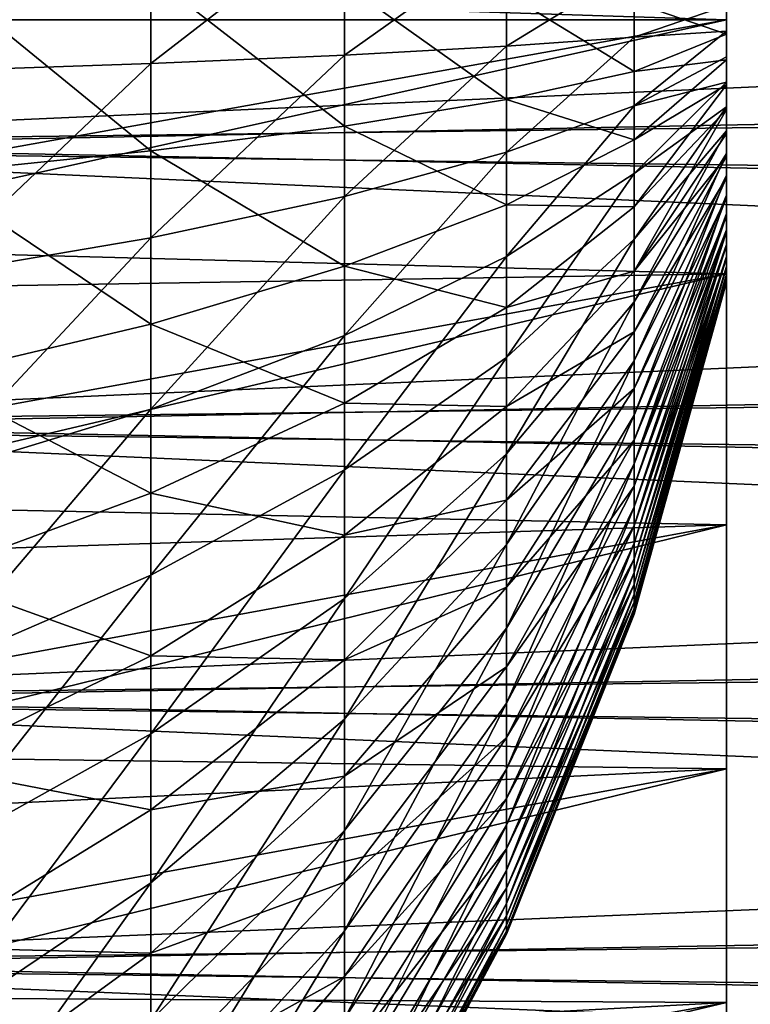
# Model space of a CAD drawing. Header units: millimetres. Extents: x -147 to 182, y -41 to 41.
# Tile 285 of 309: x 144 to 151, y -9 to 0. Entities that reach past the tile are written whole.
import ezdxf

# ---------------------------------------------------------------- set-up
doc = ezdxf.new("R2010")
doc.units = ezdxf.units.MM
doc.header["$LTSCALE"] = 51.403556
for name, color, linetype in [('100', 7, 'CONTINUOUS'), ('129', 7, 'CONTINUOUS'), ('20', 7, 'CONTINUOUS'), ('21', 7, 'CONTINUOUS'), ('97', 7, 'CONTINUOUS'), ('99', 7, 'CONTINUOUS')]:
    doc.layers.add(name, color=color, linetype=linetype)

msp = doc.modelspace()

# ---------------------------------------------------------------- linework, layer by layer
at = {"layer": '100', "color": 7, "linetype": 'CONTINUOUS'}
for points in [[(138.8722, 0, -22.3961), (150.5846, 2.4088, -20.6097), (138.8722, 2.6, -22.2446), (138.8722, 0, -22.3961)], [(150.5846, -0.0002, -20.75), (150.5846, 2.4088, -20.6097), (138.8722, 0, -22.3961), (150.5846, -0.0002, -20.75)], [(138.8722, -2.6, -22.2446), (150.5846, -0.0002, -20.75), (138.8722, 0, -22.3961), (138.8722, -2.6, -22.2446)], [(150.5846, -2.4089, -20.6097), (150.5846, -0.0002, -20.75), (138.8722, -2.6, -22.2446), (150.5846, -2.4089, -20.6097)], [(150.5846, -4.785, -20.1907), (150.5846, -2.4089, -20.6097), (138.8722, -5.1649, -21.7924), (150.5846, -4.785, -20.1907)], [(138.8722, -5.1649, -21.7924), (150.5846, -2.4089, -20.6097), (138.8722, -2.6, -22.2446), (138.8722, -5.1649, -21.7924)], [(138.8722, -7.6599, -21.0454), (150.5846, -7.0969, -19.4986), (150.5846, -4.785, -20.1907), (138.8722, -7.6599, -21.0454)], [(138.8722, -7.6599, -21.0454), (150.5846, -4.785, -20.1907), (138.8722, -5.1649, -21.7924), (138.8722, -7.6599, -21.0454)]]:
    msp.add_3dface(points, dxfattribs=at)
at = {"layer": '129', "color": 7, "linetype": 'CONTINUOUS'}
for points in [[(150.5846, 13.3377, 15.8955), (150.5846, 15.0929, 14.2396), (150.5846, -0.0002, -20.75), (150.5846, 13.3377, 15.8955)], [(150.5846, 15.0929, 14.2396), (150.5846, 2.4088, -20.6097), (150.5846, -0.0002, -20.75), (150.5846, 15.0929, 14.2396)], [(150.5846, 11.4023, 17.3363), (150.5846, 13.3377, 15.8955), (150.5846, -2.4089, -20.6097), (150.5846, 11.4023, 17.3363)], [(150.5846, 13.3377, 15.8955), (150.5846, -0.0002, -20.75), (150.5846, -2.4089, -20.6097), (150.5846, 13.3377, 15.8955)], [(150.5846, 2.3397, -0.8516), (150.5846, 11.4023, 17.3363), (150.5846, -4.785, -20.1907), (150.5846, 2.3397, -0.8516)], [(150.5846, 11.4023, 17.3363), (150.5846, -2.4089, -20.6097), (150.5846, -4.785, -20.1907), (150.5846, 11.4023, 17.3363)], [(150.5846, 0.1357, 2.4861), (150.5846, -0.1086, 2.4874), (150.5846, 7.0969, 19.4986), (150.5846, 0.1357, 2.4861)], [(150.5846, -0.1086, 2.4874), (150.5846, -0.3519, 2.4648), (150.5846, 7.0969, 19.4986), (150.5846, -0.1086, 2.4874)], [(150.5846, -0.3519, 2.4648), (150.5846, -0.5918, 2.4185), (150.5846, 7.0969, 19.4986), (150.5846, -0.3519, 2.4648)], [(150.5846, -0.5918, 2.4185), (150.5846, -0.826, 2.3488), (150.5846, 7.0969, 19.4986), (150.5846, -0.5918, 2.4185)], [(150.5846, -0.826, 2.3488), (150.5846, -1.0522, 2.2565), (150.5846, 7.0969, 19.4986), (150.5846, -0.826, 2.3488)], [(150.5846, -1.0522, 2.2565), (150.5846, -1.2683, 2.1425), (150.5846, 7.0969, 19.4986), (150.5846, -1.0522, 2.2565)], [(150.5846, -1.2683, 2.1425), (150.5846, -1.4723, 2.0079), (150.5846, 7.0969, 19.4986), (150.5846, -1.2683, 2.1425)], [(150.5846, -1.4723, 2.0079), (150.5846, -1.662, 1.8539), (150.5846, 7.0969, 19.4986), (150.5846, -1.4723, 2.0079)], [(150.5846, -1.662, 1.8539), (150.5846, -1.8357, 1.6821), (150.5846, 7.0969, 19.4986), (150.5846, -1.662, 1.8539)], [(150.5846, -1.8357, 1.6821), (150.5846, -1.9917, 1.4941), (150.5846, 7.0969, 19.4986), (150.5846, -1.8357, 1.6821)], [(150.5846, -1.9917, 1.4941), (150.5846, 4.785, 20.1907), (150.5846, 7.0969, 19.4986), (150.5846, -1.9917, 1.4941)], [(150.5846, -1.9917, 1.4941), (150.5846, -2.1286, 1.2916), (150.5846, 4.785, 20.1907), (150.5846, -1.9917, 1.4941)], [(150.5846, -2.1286, 1.2916), (150.5846, -2.2449, 1.0768), (150.5846, 4.785, 20.1907), (150.5846, -2.1286, 1.2916)], [(150.5846, -2.2449, 1.0768), (150.5846, -2.3396, 0.8516), (150.5846, 4.785, 20.1907), (150.5846, -2.2449, 1.0768)], [(150.5846, -2.3396, 0.8516), (150.5846, -11.4023, -17.3364), (150.5846, 4.785, 20.1907), (150.5846, -2.3396, 0.8516)], [(150.5846, -11.4023, -17.3364), (150.5846, 2.4089, 20.6097), (150.5846, 4.785, 20.1907), (150.5846, -11.4023, -17.3364)], [(150.5846, -11.4023, -17.3364), (150.5846, -13.3377, -15.8955), (150.5846, 2.4089, 20.6097), (150.5846, -11.4023, -17.3364)], [(150.5846, -13.3377, -15.8955), (150.5846, 0.0002, 20.75), (150.5846, 2.4089, 20.6097), (150.5846, -13.3377, -15.8955)], [(150.5846, 2.2449, -1.0768), (150.5846, 2.3397, -0.8516), (150.5846, -4.785, -20.1907), (150.5846, 2.2449, -1.0768)], [(150.5846, 2.1286, -1.2916), (150.5846, 2.2449, -1.0768), (150.5846, -4.785, -20.1907), (150.5846, 2.1286, -1.2916)], [(150.5846, 1.9917, -1.4941), (150.5846, 2.1286, -1.2916), (150.5846, -4.785, -20.1907), (150.5846, 1.9917, -1.4941)], [(150.5846, 1.8357, -1.6821), (150.5846, 1.9917, -1.4941), (150.5846, -7.0969, -19.4986), (150.5846, 1.8357, -1.6821)], [(150.5846, -7.0969, -19.4986), (150.5846, 1.9917, -1.4941), (150.5846, -4.785, -20.1907), (150.5846, -7.0969, -19.4986)], [(150.5846, 1.662, -1.8539), (150.5846, 1.8357, -1.6821), (150.5846, -7.0969, -19.4986), (150.5846, 1.662, -1.8539)], [(150.5846, 1.4723, -2.0079), (150.5846, 1.662, -1.8539), (150.5846, -7.0969, -19.4986), (150.5846, 1.4723, -2.0079)], [(150.5846, 1.2683, -2.1425), (150.5846, 1.4723, -2.0079), (150.5846, -7.0969, -19.4986), (150.5846, 1.2683, -2.1425)], [(150.5846, 1.0522, -2.2565), (150.5846, 1.2683, -2.1425), (150.5846, -7.0969, -19.4986), (150.5846, 1.0522, -2.2565)], [(150.5846, 0.826, -2.3488), (150.5846, 1.0522, -2.2565), (150.5846, -7.0969, -19.4986), (150.5846, 0.826, -2.3488)], [(150.5846, 0.5918, -2.4185), (150.5846, 0.826, -2.3488), (150.5846, -7.0969, -19.4986), (150.5846, 0.5918, -2.4185)], [(150.5846, 0.3519, -2.4648), (150.5846, 0.5918, -2.4185), (150.5846, -7.0969, -19.4986), (150.5846, 0.3519, -2.4648)], [(150.5846, 0.1086, -2.4874), (150.5846, 0.3519, -2.4648), (150.5846, -7.0969, -19.4986), (150.5846, 0.1086, -2.4874)], [(150.5846, -0.1357, -2.4861), (150.5846, 0.1086, -2.4874), (150.5846, -7.0969, -19.4986), (150.5846, -0.1357, -2.4861)], [(150.5846, -13.3377, -15.8955), (150.5846, -15.0929, -14.2396), (150.5846, 0.0002, 20.75), (150.5846, -13.3377, -15.8955)], [(150.5846, -15.0929, -14.2396), (150.5846, -2.4088, 20.6097), (150.5846, 0.0002, 20.75), (150.5846, -15.0929, -14.2396)], [(150.5846, -0.3788, -2.4608), (150.5846, -0.1357, -2.4861), (150.5846, -7.0969, -19.4986), (150.5846, -0.3788, -2.4608)], [(150.5846, -0.6181, -2.4119), (150.5846, -0.3788, -2.4608), (150.5846, -7.0969, -19.4986), (150.5846, -0.6181, -2.4119)], [(150.5846, -0.8516, -2.3397), (150.5846, -0.6181, -2.4119), (150.5846, -7.0969, -19.4986), (150.5846, -0.8516, -2.3397)], [(150.5846, -1.0768, -2.2449), (150.5846, -0.8516, -2.3397), (150.5846, -9.3128, -18.5428), (150.5846, -1.0768, -2.2449)], [(150.5846, -0.8516, -2.3397), (150.5846, -7.0969, -19.4986), (150.5846, -9.3128, -18.5428), (150.5846, -0.8516, -2.3397)], [(150.5846, -1.2916, -2.1286), (150.5846, -1.0768, -2.2449), (150.5846, -9.3128, -18.5428), (150.5846, -1.2916, -2.1286)], [(150.5846, -1.4941, -1.9917), (150.5846, -1.2916, -2.1286), (150.5846, -9.3128, -18.5428), (150.5846, -1.4941, -1.9917)], [(150.5846, -1.6821, -1.8357), (150.5846, -1.4941, -1.9917), (150.5846, -9.3128, -18.5428), (150.5846, -1.6821, -1.8357)], [(150.5846, -1.8539, -1.662), (150.5846, -1.6821, -1.8357), (150.5846, -9.3128, -18.5428), (150.5846, -1.8539, -1.662)], [(150.5846, -2.0079, -1.4723), (150.5846, -1.8539, -1.662), (150.5846, -9.3128, -18.5428), (150.5846, -2.0079, -1.4723)], [(150.5846, -2.1425, -1.2683), (150.5846, -2.0079, -1.4723), (150.5846, -9.3128, -18.5428), (150.5846, -2.1425, -1.2683)], [(150.5846, -2.2565, -1.0522), (150.5846, -2.1425, -1.2683), (150.5846, -9.3128, -18.5428), (150.5846, -2.2565, -1.0522)], [(150.5846, -2.3488, -0.826), (150.5846, -2.2565, -1.0522), (150.5846, -9.3128, -18.5428), (150.5846, -2.3488, -0.826)], [(150.5846, -2.3396, 0.8516), (150.5846, -2.4119, 0.6181), (150.5846, -11.4023, -17.3364), (150.5846, -2.3396, 0.8516)], [(150.5846, -2.4184, -0.5918), (150.5846, -2.3488, -0.826), (150.5846, -9.3128, -18.5428), (150.5846, -2.4184, -0.5918)], [(150.5846, -15.0929, -14.2396), (150.5846, -16.6442, -12.3909), (150.5846, -2.4088, 20.6097), (150.5846, -15.0929, -14.2396)], [(150.5846, -16.6442, -12.3909), (150.5846, -4.7855, 20.1906), (150.5846, -2.4088, 20.6097), (150.5846, -16.6442, -12.3909)], [(150.5846, -2.4119, 0.6181), (150.5846, -2.4608, 0.3788), (150.5846, -11.4023, -17.3364), (150.5846, -2.4119, 0.6181)], [(150.5846, -2.4648, -0.3519), (150.5846, -2.4184, -0.5918), (150.5846, -9.3128, -18.5428), (150.5846, -2.4648, -0.3519)], [(150.5846, -2.4608, 0.3788), (150.5846, -2.4861, 0.1357), (150.5846, -9.3128, -18.5428), (150.5846, -2.4608, 0.3788)], [(150.5846, -2.4608, 0.3788), (150.5846, -9.3128, -18.5428), (150.5846, -11.4023, -17.3364), (150.5846, -2.4608, 0.3788)], [(150.5846, -2.4874, -0.1086), (150.5846, -2.4648, -0.3519), (150.5846, -9.3128, -18.5428), (150.5846, -2.4874, -0.1086)], [(150.5846, -2.4861, 0.1357), (150.5846, -2.4874, -0.1086), (150.5846, -9.3128, -18.5428), (150.5846, -2.4861, 0.1357)], [(150.5846, -16.6442, -12.3909), (150.5846, -17.9701, -10.3748), (150.5846, -4.7855, 20.1906), (150.5846, -16.6442, -12.3909)], [(150.5846, -17.9701, -10.3748), (150.5846, -7.0971, 19.4985), (150.5846, -4.7855, 20.1906), (150.5846, -17.9701, -10.3748)], [(150.5846, -17.9701, -10.3748), (150.5846, -19.0529, -8.2187), (150.5846, -7.0971, 19.4985), (150.5846, -17.9701, -10.3748)], [(150.5846, -19.0529, -8.2187), (150.5846, -9.3125, 18.5429), (150.5846, -7.0971, 19.4985), (150.5846, -19.0529, -8.2187)], [(150.5846, -19.0529, -8.2187), (150.5846, -19.8782, -5.9514), (150.5846, -9.3125, 18.5429), (150.5846, -19.0529, -8.2187)], [(150.5846, -19.8782, -5.9514), (150.5846, -11.4021, 17.3365), (150.5846, -9.3125, 18.5429), (150.5846, -19.8782, -5.9514)]]:
    msp.add_3dface(points, dxfattribs=at)
at = {"layer": '20', "color": 7, "linetype": 'CONTINUOUS'}
for points in [[(145.1296, 0.4147, -14.2528), (145.1296, -1.2427, -14.2046), (143.011, 0.4871, -16.7397), (145.1296, 0.4147, -14.2528)], [(143.011, 0.4871, -16.7397), (145.1296, -1.2427, -14.2046), (143.011, -1.4596, -16.683), (143.011, 0.4871, -16.7397)], [(146.9661, 0.3361, -11.5511), (146.9661, -1.0072, -11.512), (145.1296, 0.4147, -14.2528), (146.9661, 0.3361, -11.5511)], [(145.1296, 0.4147, -14.2528), (146.9661, -1.0072, -11.512), (145.1296, -1.2427, -14.2046), (145.1296, 0.4147, -14.2528)], [(148.499, 0.2522, -8.6664), (148.499, -0.7556, -8.6371), (146.9661, 0.3361, -11.5511), (148.499, 0.2522, -8.6664)], [(146.9661, 0.3361, -11.5511), (148.499, -0.7556, -8.6371), (146.9661, -1.0072, -11.512), (146.9661, 0.3361, -11.5511)], [(149.7102, 0.1639, -5.6326), (149.7102, -0.4911, -5.6136), (148.499, 0.2522, -8.6664), (149.7102, 0.1639, -5.6326)], [(148.499, 0.2522, -8.6664), (149.7102, -0.4911, -5.6136), (148.499, -0.7556, -8.6371), (148.499, 0.2522, -8.6664)], [(149.7102, -0.4911, -5.6136), (149.7102, 0.1639, -5.6326), (150.5846, -0.1357, -2.4861), (149.7102, -0.4911, -5.6136)], [(150.5846, -0.1357, -2.4861), (149.7102, 0.1639, -5.6326), (150.5846, 0.1086, -2.4874), (150.5846, -0.1357, -2.4861)], [(150.5846, -0.3788, -2.4608), (149.7102, -0.4911, -5.6136), (150.5846, -0.1357, -2.4861), (150.5846, -0.3788, -2.4608)], [(149.7102, -1.1395, -5.5186), (149.7102, -0.4911, -5.6136), (150.5846, -0.3788, -2.4608), (149.7102, -1.1395, -5.5186)], [(150.5846, -0.6181, -2.4119), (149.7102, -1.1395, -5.5186), (150.5846, -0.3788, -2.4608), (150.5846, -0.6181, -2.4119)], [(149.7102, -0.4911, -5.6136), (149.7102, -1.1395, -5.5186), (148.499, -0.7556, -8.6371), (149.7102, -0.4911, -5.6136)], [(149.7102, -1.7725, -5.349), (149.7102, -1.1395, -5.5186), (150.5846, -0.6181, -2.4119), (149.7102, -1.7725, -5.349)], [(150.5846, -0.8516, -2.3397), (149.7102, -1.7725, -5.349), (150.5846, -0.6181, -2.4119), (150.5846, -0.8516, -2.3397)], [(148.499, -0.7556, -8.6371), (148.499, -1.7532, -8.4909), (146.9661, -1.0072, -11.512), (148.499, -0.7556, -8.6371)], [(148.499, -0.7556, -8.6371), (149.7102, -1.1395, -5.5186), (148.499, -1.7532, -8.4909), (148.499, -0.7556, -8.6371)], [(149.7102, -2.3815, -5.1071), (149.7102, -1.7725, -5.349), (150.5846, -0.8516, -2.3397), (149.7102, -2.3815, -5.1071)], [(150.5846, -1.0768, -2.2449), (149.7102, -2.3815, -5.1071), (150.5846, -0.8516, -2.3397), (150.5846, -1.0768, -2.2449)], [(146.9661, -1.0072, -11.512), (146.9661, -2.3368, -11.3172), (145.1296, -1.2427, -14.2046), (146.9661, -1.0072, -11.512)], [(146.9661, -1.0072, -11.512), (148.499, -1.7532, -8.4909), (146.9661, -2.3368, -11.3172), (146.9661, -1.0072, -11.512)], [(150.5846, -1.2916, -2.1286), (149.7102, -2.3815, -5.1071), (150.5846, -1.0768, -2.2449), (150.5846, -1.2916, -2.1286)], [(149.7102, -1.1395, -5.5186), (149.7102, -1.7725, -5.349), (148.499, -1.7532, -8.4909), (149.7102, -1.1395, -5.5186)], [(145.1296, -1.2427, -14.2046), (145.1296, -2.8834, -13.9643), (143.011, -1.4596, -16.683), (145.1296, -1.2427, -14.2046)], [(145.1296, -1.2427, -14.2046), (146.9661, -2.3368, -11.3172), (145.1296, -2.8834, -13.9643), (145.1296, -1.2427, -14.2046)], [(149.7102, -2.9582, -4.7961), (149.7102, -2.3815, -5.1071), (150.5846, -1.2916, -2.1286), (149.7102, -2.9582, -4.7961)], [(150.5846, -1.4941, -1.9917), (149.7102, -2.9582, -4.7961), (150.5846, -1.2916, -2.1286), (150.5846, -1.4941, -1.9917)], [(143.011, -1.4596, -16.683), (145.1296, -2.8834, -13.9643), (143.011, -3.3865, -16.4008), (143.011, -1.4596, -16.683)], [(149.7102, -3.495, -4.4202), (149.7102, -2.9582, -4.7961), (150.5846, -1.4941, -1.9917), (149.7102, -3.495, -4.4202)], [(150.5846, -1.6821, -1.8357), (149.7102, -3.495, -4.4202), (150.5846, -1.4941, -1.9917), (150.5846, -1.6821, -1.8357)], [(148.499, -1.7532, -8.4909), (148.499, -2.7271, -8.23), (146.9661, -2.3368, -11.3172), (148.499, -1.7532, -8.4909)], [(148.499, -1.7532, -8.4909), (149.7102, -1.7725, -5.349), (148.499, -2.7271, -8.23), (148.499, -1.7532, -8.4909)], [(149.7102, -1.7725, -5.349), (149.7102, -2.3815, -5.1071), (148.499, -2.7271, -8.23), (149.7102, -1.7725, -5.349)], [(149.7102, -3.9846, -3.9846), (149.7102, -3.495, -4.4202), (150.5846, -1.6821, -1.8357), (149.7102, -3.9846, -3.9846)], [(150.5846, -1.8539, -1.662), (149.7102, -3.9846, -3.9846), (150.5846, -1.6821, -1.8357), (150.5846, -1.8539, -1.662)], [(149.7102, -4.4202, -3.495), (149.7102, -3.9846, -3.9846), (150.5846, -1.8539, -1.662), (149.7102, -4.4202, -3.495)], [(150.5846, -2.0079, -1.4723), (149.7102, -4.4202, -3.495), (150.5846, -1.8539, -1.662), (150.5846, -2.0079, -1.4723)], [(149.7102, -4.7961, -2.9582), (149.7102, -4.4202, -3.495), (150.5846, -2.0079, -1.4723), (149.7102, -4.7961, -2.9582)], [(150.5846, -2.1425, -1.2683), (149.7102, -4.7961, -2.9582), (150.5846, -2.0079, -1.4723), (150.5846, -2.1425, -1.2683)], [(150.5846, -2.2565, -1.0522), (149.7102, -4.7961, -2.9582), (150.5846, -2.1425, -1.2683), (150.5846, -2.2565, -1.0522)], [(149.7102, -5.1071, -2.3815), (149.7102, -4.7961, -2.9582), (150.5846, -2.2565, -1.0522), (149.7102, -5.1071, -2.3815)], [(146.9661, -2.3368, -11.3172), (146.9661, -3.6349, -10.9694), (145.1296, -2.8834, -13.9643), (146.9661, -2.3368, -11.3172)], [(146.9661, -2.3368, -11.3172), (148.499, -2.7271, -8.23), (146.9661, -3.6349, -10.9694), (146.9661, -2.3368, -11.3172)], [(149.7102, -2.3815, -5.1071), (149.7102, -2.9582, -4.7961), (148.499, -3.6641, -7.8577), (149.7102, -2.3815, -5.1071)], [(148.499, -2.7271, -8.23), (149.7102, -2.3815, -5.1071), (148.499, -3.6641, -7.8577), (148.499, -2.7271, -8.23)], [(148.499, -2.7271, -8.23), (148.499, -3.6641, -7.8577), (146.9661, -3.6349, -10.9694), (148.499, -2.7271, -8.23)], [(145.1296, -2.8834, -13.9643), (145.1296, -4.485, -13.5351), (143.011, -3.3865, -16.4008), (145.1296, -2.8834, -13.9643)], [(145.1296, -2.8834, -13.9643), (146.9661, -3.6349, -10.9694), (145.1296, -4.485, -13.5351), (145.1296, -2.8834, -13.9643)], [(149.7102, -2.9582, -4.7961), (149.7102, -3.495, -4.4202), (148.499, -4.5516, -7.3792), (149.7102, -2.9582, -4.7961)], [(148.499, -3.6641, -7.8577), (149.7102, -2.9582, -4.7961), (148.499, -4.5516, -7.3792), (148.499, -3.6641, -7.8577)], [(143.011, -3.3865, -16.4008), (145.1296, -4.485, -13.5351), (143.011, -5.2676, -15.8968), (143.011, -3.3865, -16.4008)], [(149.7102, -3.495, -4.4202), (149.7102, -3.9846, -3.9846), (148.499, -5.3775, -6.8009), (149.7102, -3.495, -4.4202)], [(148.499, -4.5516, -7.3792), (149.7102, -3.495, -4.4202), (148.499, -5.3775, -6.8009), (148.499, -4.5516, -7.3792)], [(146.9661, -3.6349, -10.9694), (146.9661, -4.8838, -10.4733), (145.1296, -4.485, -13.5351), (146.9661, -3.6349, -10.9694)], [(146.9661, -3.6349, -10.9694), (148.499, -3.6641, -7.8577), (146.9661, -4.8838, -10.4733), (146.9661, -3.6349, -10.9694)], [(148.499, -3.6641, -7.8577), (148.499, -4.5516, -7.3792), (146.9661, -4.8838, -10.4733), (148.499, -3.6641, -7.8577)], [(149.7102, -3.9846, -3.9846), (149.7102, -4.4202, -3.495), (148.499, -6.1307, -6.1307), (149.7102, -3.9846, -3.9846)], [(148.499, -5.3775, -6.8009), (149.7102, -3.9846, -3.9846), (148.499, -6.1307, -6.1307), (148.499, -5.3775, -6.8009)], [(149.7102, -4.4202, -3.495), (149.7102, -4.7961, -2.9582), (148.499, -6.8009, -5.3775), (149.7102, -4.4202, -3.495)], [(148.499, -6.1307, -6.1307), (149.7102, -4.4202, -3.495), (148.499, -6.8009, -5.3775), (148.499, -6.1307, -6.1307)], [(145.1296, -4.485, -13.5351), (145.1296, -6.026, -12.9229), (143.011, -5.2676, -15.8968), (145.1296, -4.485, -13.5351)], [(145.1296, -4.485, -13.5351), (146.9661, -4.8838, -10.4733), (145.1296, -6.026, -12.9229), (145.1296, -4.485, -13.5351)], [(148.499, -4.5516, -7.3792), (148.499, -5.3775, -6.8009), (146.9661, -6.0666, -9.8355), (148.499, -4.5516, -7.3792)], [(146.9661, -4.8838, -10.4733), (148.499, -4.5516, -7.3792), (146.9661, -6.0666, -9.8355), (146.9661, -4.8838, -10.4733)], [(149.7102, -4.7961, -2.9582), (149.7102, -5.1071, -2.3815), (148.499, -7.3792, -4.5516), (149.7102, -4.7961, -2.9582)], [(148.499, -6.8009, -5.3775), (149.7102, -4.7961, -2.9582), (148.499, -7.3792, -4.5516), (148.499, -6.8009, -5.3775)], [(146.9661, -4.8838, -10.4733), (146.9661, -6.0666, -9.8355), (145.1296, -6.026, -12.9229), (146.9661, -4.8838, -10.4733)], [(148.499, -7.3792, -4.5516), (149.7102, -5.1071, -2.3815), (148.499, -7.8577, -3.6641), (148.499, -7.3792, -4.5516)], [(143.011, -5.2676, -15.8968), (145.1296, -6.026, -12.9229), (143.011, -7.0775, -15.1777), (143.011, -5.2676, -15.8968)], [(148.499, -5.3775, -6.8009), (148.499, -6.1307, -6.1307), (146.9661, -7.1674, -9.0647), (148.499, -5.3775, -6.8009)], [(146.9661, -6.0666, -9.8355), (148.499, -5.3775, -6.8009), (146.9661, -7.1674, -9.0647), (146.9661, -6.0666, -9.8355)], [(145.1296, -6.026, -12.9229), (145.1296, -7.4856, -12.1359), (143.011, -7.0775, -15.1777), (145.1296, -6.026, -12.9229)], [(145.1296, -6.026, -12.9229), (146.9661, -6.0666, -9.8355), (145.1296, -7.4856, -12.1359), (145.1296, -6.026, -12.9229)], [(146.9661, -6.0666, -9.8355), (146.9661, -7.1674, -9.0647), (145.1296, -7.4856, -12.1359), (146.9661, -6.0666, -9.8355)], [(148.499, -6.1307, -6.1307), (148.499, -6.8009, -5.3775), (146.9661, -8.1713, -8.1713), (148.499, -6.1307, -6.1307)], [(146.9661, -7.1674, -9.0647), (148.499, -6.1307, -6.1307), (146.9661, -8.1713, -8.1713), (146.9661, -7.1674, -9.0647)], [(148.499, -6.8009, -5.3775), (148.499, -7.3792, -4.5516), (146.9661, -9.0647, -7.1674), (148.499, -6.8009, -5.3775)], [(146.9661, -8.1713, -8.1713), (148.499, -6.8009, -5.3775), (146.9661, -9.0647, -7.1674), (146.9661, -8.1713, -8.1713)], [(143.011, -7.0775, -15.1777), (145.1296, -7.4856, -12.1359), (143.011, -8.7917, -14.2535), (143.011, -7.0775, -15.1777)], [(146.9661, -7.1674, -9.0647), (146.9661, -8.1713, -8.1713), (145.1296, -8.8438, -11.1849), (146.9661, -7.1674, -9.0647)], [(145.1296, -7.4856, -12.1359), (146.9661, -7.1674, -9.0647), (145.1296, -8.8438, -11.1849), (145.1296, -7.4856, -12.1359)], [(148.499, -7.3792, -4.5516), (148.499, -7.8577, -3.6641), (146.9661, -9.8355, -6.0666), (148.499, -7.3792, -4.5516)], [(146.9661, -9.0647, -7.1674), (148.499, -7.3792, -4.5516), (146.9661, -9.8355, -6.0666), (146.9661, -9.0647, -7.1674)], [(145.1296, -7.4856, -12.1359), (145.1296, -8.8438, -11.1849), (143.011, -8.7917, -14.2535), (145.1296, -7.4856, -12.1359)], [(146.9661, -9.8355, -6.0666), (148.499, -7.8577, -3.6641), (146.9661, -10.4733, -4.8838), (146.9661, -9.8355, -6.0666)], [(146.9661, -8.1713, -8.1713), (146.9661, -9.0647, -7.1674), (145.1296, -10.0825, -10.0825), (146.9661, -8.1713, -8.1713)], [(145.1296, -8.8438, -11.1849), (146.9661, -8.1713, -8.1713), (145.1296, -10.0825, -10.0825), (145.1296, -8.8438, -11.1849)], [(143.011, -8.7917, -14.2535), (145.1296, -8.8438, -11.1849), (143.011, -10.3869, -13.1364), (143.011, -8.7917, -14.2535)], [(145.1296, -8.8438, -11.1849), (145.1296, -10.0825, -10.0825), (143.011, -10.3869, -13.1364), (145.1296, -8.8438, -11.1849)], [(146.9661, -9.0647, -7.1674), (146.9661, -9.8355, -6.0666), (145.1296, -11.1849, -8.8438), (146.9661, -9.0647, -7.1674)], [(145.1296, -10.0825, -10.0825), (146.9661, -9.0647, -7.1674), (145.1296, -11.1849, -8.8438), (145.1296, -10.0825, -10.0825)]]:
    msp.add_3dface(points, dxfattribs=at)
at = {"layer": '21', "color": 7, "linetype": 'CONTINUOUS'}
for points in [[(143.011, -0.4871, 16.7397), (145.1296, 1.2427, 14.2046), (143.011, 1.4596, 16.683), (143.011, -0.4871, 16.7397)], [(145.1296, -0.4147, 14.2528), (145.1296, 1.2427, 14.2046), (143.011, -0.4871, 16.7397), (145.1296, -0.4147, 14.2528)], [(145.1296, -0.4147, 14.2528), (146.9661, 1.0072, 11.512), (145.1296, 1.2427, 14.2046), (145.1296, -0.4147, 14.2528)], [(146.9661, -0.3361, 11.5511), (146.9661, 1.0072, 11.512), (145.1296, -0.4147, 14.2528), (146.9661, -0.3361, 11.5511)], [(146.9661, -0.3361, 11.5511), (148.499, 0.7556, 8.6371), (146.9661, 1.0072, 11.512), (146.9661, -0.3361, 11.5511)], [(148.499, -0.2522, 8.6664), (148.499, 0.7556, 8.6371), (146.9661, -0.3361, 11.5511), (148.499, -0.2522, 8.6664)], [(148.499, -0.2522, 8.6664), (149.7102, 0.4911, 5.6136), (148.499, 0.7556, 8.6371), (148.499, -0.2522, 8.6664)], [(149.7102, -0.1639, 5.6326), (149.7102, 0.4911, 5.6136), (148.499, -0.2522, 8.6664), (149.7102, -0.1639, 5.6326)], [(149.7102, 0.4911, 5.6136), (149.7102, -0.1639, 5.6326), (150.5846, 0.1357, 2.4861), (149.7102, 0.4911, 5.6136)], [(150.5846, 0.1357, 2.4861), (149.7102, -0.1639, 5.6326), (150.5846, -0.1086, 2.4874), (150.5846, 0.1357, 2.4861)], [(149.7102, -0.8167, 5.5755), (149.7102, -0.1639, 5.6326), (148.499, -1.2566, 8.5785), (149.7102, -0.8167, 5.5755)], [(148.499, -1.2566, 8.5785), (149.7102, -0.1639, 5.6326), (148.499, -0.2522, 8.6664), (148.499, -1.2566, 8.5785)], [(149.7102, -0.1639, 5.6326), (149.7102, -0.8167, 5.5755), (150.5846, -0.1086, 2.4874), (149.7102, -0.1639, 5.6326)], [(150.5846, -0.1086, 2.4874), (149.7102, -0.8167, 5.5755), (150.5846, -0.3519, 2.4648), (150.5846, -0.1086, 2.4874)], [(148.499, -1.2566, 8.5785), (148.499, -0.2522, 8.6664), (146.9661, -1.6748, 11.434), (148.499, -1.2566, 8.5785)], [(146.9661, -1.6748, 11.434), (148.499, -0.2522, 8.6664), (146.9661, -0.3361, 11.5511), (146.9661, -1.6748, 11.434)], [(146.9661, -1.6748, 11.434), (146.9661, -0.3361, 11.5511), (145.1296, -2.0666, 14.1083), (146.9661, -1.6748, 11.434)], [(145.1296, -2.0666, 14.1083), (146.9661, -0.3361, 11.5511), (145.1296, -0.4147, 14.2528), (145.1296, -2.0666, 14.1083)], [(150.5846, -0.3519, 2.4648), (149.7102, -0.8167, 5.5755), (150.5846, -0.5918, 2.4185), (150.5846, -0.3519, 2.4648)], [(145.1296, -2.0666, 14.1083), (145.1296, -0.4147, 14.2528), (143.011, -2.4271, 16.57), (145.1296, -2.0666, 14.1083)], [(143.011, -2.4271, 16.57), (145.1296, -0.4147, 14.2528), (143.011, -0.4871, 16.7397), (143.011, -2.4271, 16.57)], [(149.7102, -0.8167, 5.5755), (149.7102, -1.4584, 5.443), (150.5846, -0.5918, 2.4185), (149.7102, -0.8167, 5.5755)], [(150.5846, -0.5918, 2.4185), (149.7102, -1.4584, 5.443), (150.5846, -0.826, 2.3488), (150.5846, -0.5918, 2.4185)], [(149.7102, -1.4584, 5.443), (149.7102, -0.8167, 5.5755), (148.499, -2.244, 8.3746), (149.7102, -1.4584, 5.443)], [(148.499, -2.244, 8.3746), (149.7102, -0.8167, 5.5755), (148.499, -1.2566, 8.5785), (148.499, -2.244, 8.3746)], [(149.7102, -1.4584, 5.443), (149.7102, -2.0805, 5.2369), (150.5846, -0.826, 2.3488), (149.7102, -1.4584, 5.443)], [(150.5846, -0.826, 2.3488), (149.7102, -2.0805, 5.2369), (150.5846, -1.0522, 2.2565), (150.5846, -0.826, 2.3488)], [(149.7102, -2.0805, 5.2369), (149.7102, -2.6744, 4.9599), (150.5846, -1.0522, 2.2565), (149.7102, -2.0805, 5.2369)], [(150.5846, -1.0522, 2.2565), (149.7102, -2.6744, 4.9599), (150.5846, -1.2683, 2.1425), (150.5846, -1.0522, 2.2565)], [(148.499, -2.244, 8.3746), (148.499, -1.2566, 8.5785), (146.9661, -2.9909, 11.1622), (148.499, -2.244, 8.3746)], [(146.9661, -2.9909, 11.1622), (148.499, -1.2566, 8.5785), (146.9661, -1.6748, 11.434), (146.9661, -2.9909, 11.1622)], [(149.7102, -2.6744, 4.9599), (149.7102, -3.2321, 4.6159), (150.5846, -1.2683, 2.1425), (149.7102, -2.6744, 4.9599)], [(150.5846, -1.2683, 2.1425), (149.7102, -3.2321, 4.6159), (150.5846, -1.4723, 2.0079), (150.5846, -1.2683, 2.1425)], [(149.7102, -2.0805, 5.2369), (149.7102, -1.4584, 5.443), (148.499, -3.201, 8.0575), (149.7102, -2.0805, 5.2369)], [(148.499, -3.201, 8.0575), (149.7102, -1.4584, 5.443), (148.499, -2.244, 8.3746), (148.499, -3.201, 8.0575)], [(149.7102, -3.2321, 4.6159), (149.7102, -3.7461, 4.2095), (150.5846, -1.4723, 2.0079), (149.7102, -3.2321, 4.6159)], [(150.5846, -1.4723, 2.0079), (149.7102, -3.7461, 4.2095), (150.5846, -1.662, 1.8539), (150.5846, -1.4723, 2.0079)], [(146.9661, -2.9909, 11.1622), (146.9661, -1.6748, 11.434), (145.1296, -3.6905, 13.773), (146.9661, -2.9909, 11.1622)], [(145.1296, -3.6905, 13.773), (146.9661, -1.6748, 11.434), (145.1296, -2.0666, 14.1083), (145.1296, -3.6905, 13.773)], [(149.7102, -3.7461, 4.2095), (149.7102, -4.2095, 3.7461), (150.5846, -1.662, 1.8539), (149.7102, -3.7461, 4.2095)], [(150.5846, -1.662, 1.8539), (149.7102, -4.2095, 3.7461), (150.5846, -1.8357, 1.6821), (150.5846, -1.662, 1.8539)], [(150.5846, -1.8357, 1.6821), (149.7102, -4.2095, 3.7461), (150.5846, -1.9917, 1.4941), (150.5846, -1.8357, 1.6821)], [(149.7102, -4.2095, 3.7461), (149.7102, -4.6159, 3.2321), (150.5846, -1.9917, 1.4941), (149.7102, -4.2095, 3.7461)], [(150.5846, -1.9917, 1.4941), (149.7102, -4.6159, 3.2321), (150.5846, -2.1286, 1.2916), (150.5846, -1.9917, 1.4941)], [(145.1296, -3.6905, 13.773), (145.1296, -2.0666, 14.1083), (143.011, -4.3344, 16.1761), (145.1296, -3.6905, 13.773)], [(143.011, -4.3344, 16.1761), (145.1296, -2.0666, 14.1083), (143.011, -2.4271, 16.57), (143.011, -4.3344, 16.1761)], [(149.7102, -2.6744, 4.9599), (149.7102, -2.0805, 5.2369), (148.499, -4.1148, 7.6314), (149.7102, -2.6744, 4.9599)], [(148.499, -4.1148, 7.6314), (149.7102, -2.0805, 5.2369), (148.499, -3.201, 8.0575), (148.499, -4.1148, 7.6314)], [(149.7102, -4.6159, 3.2321), (149.7102, -4.9599, 2.6744), (150.5846, -2.1286, 1.2916), (149.7102, -4.6159, 3.2321)], [(150.5846, -2.1286, 1.2916), (149.7102, -4.9599, 2.6744), (150.5846, -2.2449, 1.0768), (150.5846, -2.1286, 1.2916)], [(148.499, -3.201, 8.0575), (148.499, -2.244, 8.3746), (146.9661, -4.2665, 10.7395), (148.499, -3.201, 8.0575)], [(146.9661, -4.2665, 10.7395), (148.499, -2.244, 8.3746), (146.9661, -2.9909, 11.1622), (146.9661, -4.2665, 10.7395)], [(149.7102, -4.9599, 2.6744), (149.7102, -5.2369, 2.0805), (150.5846, -2.2449, 1.0768), (149.7102, -4.9599, 2.6744)], [(150.5846, -2.2449, 1.0768), (149.7102, -5.2369, 2.0805), (150.5846, -2.3396, 0.8516), (150.5846, -2.2449, 1.0768)], [(149.7102, -5.1071, -2.3815), (150.5846, -2.2565, -1.0522), (150.5846, -2.3488, -0.826), (149.7102, -5.1071, -2.3815)], [(149.7102, -5.2369, 2.0805), (149.7102, -5.443, 1.4584), (150.5846, -2.3396, 0.8516), (149.7102, -5.2369, 2.0805)], [(150.5846, -2.3396, 0.8516), (149.7102, -5.443, 1.4584), (150.5846, -2.4119, 0.6181), (150.5846, -2.3396, 0.8516)], [(149.7102, -5.349, -1.7725), (149.7102, -5.1071, -2.3815), (150.5846, -2.3488, -0.826), (149.7102, -5.349, -1.7725)], [(150.5846, -2.4184, -0.5918), (149.7102, -5.349, -1.7725), (150.5846, -2.3488, -0.826), (150.5846, -2.4184, -0.5918)], [(149.7102, -5.443, 1.4584), (149.7102, -5.5755, 0.8167), (150.5846, -2.4119, 0.6181), (149.7102, -5.443, 1.4584)], [(150.5846, -2.4119, 0.6181), (149.7102, -5.5755, 0.8167), (150.5846, -2.4608, 0.3788), (150.5846, -2.4119, 0.6181)], [(149.7102, -5.5186, -1.1395), (149.7102, -5.349, -1.7725), (150.5846, -2.4184, -0.5918), (149.7102, -5.5186, -1.1395)], [(150.5846, -2.4648, -0.3519), (149.7102, -5.5186, -1.1395), (150.5846, -2.4184, -0.5918), (150.5846, -2.4648, -0.3519)], [(150.5846, -2.4608, 0.3788), (149.7102, -5.5755, 0.8167), (150.5846, -2.4861, 0.1357), (150.5846, -2.4608, 0.3788)], [(149.7102, -5.6136, -0.4911), (149.7102, -5.5186, -1.1395), (150.5846, -2.4648, -0.3519), (149.7102, -5.6136, -0.4911)], [(150.5846, -2.4874, -0.1086), (149.7102, -5.6136, -0.4911), (150.5846, -2.4648, -0.3519), (150.5846, -2.4874, -0.1086)], [(149.7102, -5.5755, 0.8167), (149.7102, -5.6326, 0.1639), (150.5846, -2.4861, 0.1357), (149.7102, -5.5755, 0.8167)], [(150.5846, -2.4861, 0.1357), (149.7102, -5.6326, 0.1639), (150.5846, -2.4874, -0.1086), (150.5846, -2.4861, 0.1357)], [(149.7102, -5.6326, 0.1639), (149.7102, -5.6136, -0.4911), (150.5846, -2.4874, -0.1086), (149.7102, -5.6326, 0.1639)], [(149.7102, -3.2321, 4.6159), (149.7102, -2.6744, 4.9599), (148.499, -4.9729, 7.1021), (149.7102, -3.2321, 4.6159)], [(148.499, -4.9729, 7.1021), (149.7102, -2.6744, 4.9599), (148.499, -4.1148, 7.6314), (148.499, -4.9729, 7.1021)], [(146.9661, -4.2665, 10.7395), (146.9661, -2.9909, 11.1622), (145.1296, -5.2644, 13.2514), (146.9661, -4.2665, 10.7395)], [(145.1296, -5.2644, 13.2514), (146.9661, -2.9909, 11.1622), (145.1296, -3.6905, 13.773), (145.1296, -5.2644, 13.2514)], [(148.499, -4.1148, 7.6314), (148.499, -3.201, 8.0575), (146.9661, -5.4845, 10.1716), (148.499, -4.1148, 7.6314)], [(146.9661, -5.4845, 10.1716), (148.499, -3.201, 8.0575), (146.9661, -4.2665, 10.7395), (146.9661, -5.4845, 10.1716)], [(149.7102, -3.7461, 4.2095), (149.7102, -3.2321, 4.6159), (148.499, -5.7638, 6.4767), (149.7102, -3.7461, 4.2095)], [(148.499, -5.7638, 6.4767), (149.7102, -3.2321, 4.6159), (148.499, -4.9729, 7.1021), (148.499, -5.7638, 6.4767)], [(145.1296, -5.2644, 13.2514), (145.1296, -3.6905, 13.773), (143.011, -6.183, 15.5636), (145.1296, -5.2644, 13.2514)], [(143.011, -6.183, 15.5636), (145.1296, -3.6905, 13.773), (143.011, -4.3344, 16.1761), (143.011, -6.183, 15.5636)], [(149.7102, -4.2095, 3.7461), (149.7102, -3.7461, 4.2095), (148.499, -6.4767, 5.7638), (149.7102, -4.2095, 3.7461)], [(148.499, -6.4767, 5.7638), (149.7102, -3.7461, 4.2095), (148.499, -5.7638, 6.4767), (148.499, -6.4767, 5.7638)], [(148.499, -4.9729, 7.1021), (148.499, -4.1148, 7.6314), (146.9661, -6.6282, 9.4661), (148.499, -4.9729, 7.1021)], [(146.9661, -6.6282, 9.4661), (148.499, -4.1148, 7.6314), (146.9661, -5.4845, 10.1716), (146.9661, -6.6282, 9.4661)], [(146.9661, -5.4845, 10.1716), (146.9661, -4.2665, 10.7395), (145.1296, -6.7672, 12.5506), (146.9661, -5.4845, 10.1716)], [(145.1296, -6.7672, 12.5506), (146.9661, -4.2665, 10.7395), (145.1296, -5.2644, 13.2514), (145.1296, -6.7672, 12.5506)], [(149.7102, -4.6159, 3.2321), (149.7102, -4.2095, 3.7461), (148.499, -7.1021, 4.9729), (149.7102, -4.6159, 3.2321)], [(148.499, -7.1021, 4.9729), (149.7102, -4.2095, 3.7461), (148.499, -6.4767, 5.7638), (148.499, -7.1021, 4.9729)], [(149.7102, -4.9599, 2.6744), (149.7102, -4.6159, 3.2321), (148.499, -7.6314, 4.1148), (149.7102, -4.9599, 2.6744)], [(148.499, -7.6314, 4.1148), (149.7102, -4.6159, 3.2321), (148.499, -7.1021, 4.9729), (148.499, -7.6314, 4.1148)], [(148.499, -5.7638, 6.4767), (148.499, -4.9729, 7.1021), (146.9661, -7.6824, 8.6326), (148.499, -5.7638, 6.4767)], [(146.9661, -7.6824, 8.6326), (148.499, -4.9729, 7.1021), (146.9661, -6.6282, 9.4661), (146.9661, -7.6824, 8.6326)], [(149.7102, -5.2369, 2.0805), (149.7102, -4.9599, 2.6744), (148.499, -8.0575, 3.201), (149.7102, -5.2369, 2.0805)], [(148.499, -8.0575, 3.201), (149.7102, -4.9599, 2.6744), (148.499, -7.6314, 4.1148), (148.499, -8.0575, 3.201)], [(148.499, -7.8577, -3.6641), (149.7102, -5.1071, -2.3815), (149.7102, -5.349, -1.7725), (148.499, -7.8577, -3.6641)], [(145.1296, -6.7672, 12.5506), (145.1296, -5.2644, 13.2514), (143.011, -7.948, 14.7405), (145.1296, -6.7672, 12.5506)], [(143.011, -7.948, 14.7405), (145.1296, -5.2644, 13.2514), (143.011, -6.183, 15.5636), (143.011, -7.948, 14.7405)], [(149.7102, -5.443, 1.4584), (149.7102, -5.2369, 2.0805), (148.499, -8.3746, 2.244), (149.7102, -5.443, 1.4584)], [(148.499, -8.3746, 2.244), (149.7102, -5.2369, 2.0805), (148.499, -8.0575, 3.201), (148.499, -8.3746, 2.244)], [(148.499, -7.8577, -3.6641), (149.7102, -5.349, -1.7725), (148.499, -8.23, -2.7271), (148.499, -7.8577, -3.6641)], [(149.7102, -5.349, -1.7725), (149.7102, -5.5186, -1.1395), (148.499, -8.23, -2.7271), (149.7102, -5.349, -1.7725)], [(146.9661, -6.6282, 9.4661), (146.9661, -5.4845, 10.1716), (145.1296, -8.1785, 11.6802), (146.9661, -6.6282, 9.4661)], [(145.1296, -8.1785, 11.6802), (146.9661, -5.4845, 10.1716), (145.1296, -6.7672, 12.5506), (145.1296, -8.1785, 11.6802)], [(149.7102, -5.5755, 0.8167), (149.7102, -5.443, 1.4584), (148.499, -8.5785, 1.2566), (149.7102, -5.5755, 0.8167)], [(148.499, -8.5785, 1.2566), (149.7102, -5.443, 1.4584), (148.499, -8.3746, 2.244), (148.499, -8.5785, 1.2566)], [(149.7102, -5.5186, -1.1395), (149.7102, -5.6136, -0.4911), (148.499, -8.4909, -1.7532), (149.7102, -5.5186, -1.1395)], [(148.499, -8.23, -2.7271), (149.7102, -5.5186, -1.1395), (148.499, -8.4909, -1.7532), (148.499, -8.23, -2.7271)], [(149.7102, -5.6326, 0.1639), (149.7102, -5.5755, 0.8167), (148.499, -8.6664, 0.2522), (149.7102, -5.6326, 0.1639)], [(148.499, -8.6664, 0.2522), (149.7102, -5.5755, 0.8167), (148.499, -8.5785, 1.2566), (148.499, -8.6664, 0.2522)], [(149.7102, -5.6136, -0.4911), (149.7102, -5.6326, 0.1639), (148.499, -8.6371, -0.7556), (149.7102, -5.6136, -0.4911)], [(148.499, -8.4909, -1.7532), (149.7102, -5.6136, -0.4911), (148.499, -8.6371, -0.7556), (148.499, -8.4909, -1.7532)], [(148.499, -8.6371, -0.7556), (149.7102, -5.6326, 0.1639), (148.499, -8.6664, 0.2522), (148.499, -8.6371, -0.7556)], [(148.499, -6.4767, 5.7638), (148.499, -5.7638, 6.4767), (146.9661, -8.6326, 7.6824), (148.499, -6.4767, 5.7638)], [(146.9661, -8.6326, 7.6824), (148.499, -5.7638, 6.4767), (146.9661, -7.6824, 8.6326), (146.9661, -8.6326, 7.6824)], [(148.499, -7.1021, 4.9729), (148.499, -6.4767, 5.7638), (146.9661, -9.4661, 6.6282), (148.499, -7.1021, 4.9729)], [(146.9661, -9.4661, 6.6282), (148.499, -6.4767, 5.7638), (146.9661, -8.6326, 7.6824), (146.9661, -9.4661, 6.6282)], [(146.9661, -7.6824, 8.6326), (146.9661, -6.6282, 9.4661), (145.1296, -9.4792, 10.6517), (146.9661, -7.6824, 8.6326)], [(145.1296, -9.4792, 10.6517), (146.9661, -6.6282, 9.4661), (145.1296, -8.1785, 11.6802), (145.1296, -9.4792, 10.6517)], [(145.1296, -8.1785, 11.6802), (145.1296, -6.7672, 12.5506), (143.011, -9.6056, 13.7182), (145.1296, -8.1785, 11.6802)], [(143.011, -9.6056, 13.7182), (145.1296, -6.7672, 12.5506), (143.011, -7.948, 14.7405), (143.011, -9.6056, 13.7182)], [(148.499, -7.6314, 4.1148), (148.499, -7.1021, 4.9729), (146.9661, -10.1716, 5.4845), (148.499, -7.6314, 4.1148)], [(146.9661, -10.1716, 5.4845), (148.499, -7.1021, 4.9729), (146.9661, -9.4661, 6.6282), (146.9661, -10.1716, 5.4845)], [(148.499, -8.0575, 3.201), (148.499, -7.6314, 4.1148), (146.9661, -10.7395, 4.2665), (148.499, -8.0575, 3.201)], [(146.9661, -10.7395, 4.2665), (148.499, -7.6314, 4.1148), (146.9661, -10.1716, 5.4845), (146.9661, -10.7395, 4.2665)], [(146.9661, -8.6326, 7.6824), (146.9661, -7.6824, 8.6326), (145.1296, -10.6517, 9.4792), (146.9661, -8.6326, 7.6824)], [(145.1296, -10.6517, 9.4792), (146.9661, -7.6824, 8.6326), (145.1296, -9.4792, 10.6517), (145.1296, -10.6517, 9.4792)], [(146.9661, -10.4733, -4.8838), (148.499, -7.8577, -3.6641), (148.499, -8.23, -2.7271), (146.9661, -10.4733, -4.8838)], [(148.499, -8.3746, 2.244), (148.499, -8.0575, 3.201), (146.9661, -11.1622, 2.9909), (148.499, -8.3746, 2.244)], [(146.9661, -11.1622, 2.9909), (148.499, -8.0575, 3.201), (146.9661, -10.7395, 4.2665), (146.9661, -11.1622, 2.9909)], [(145.1296, -9.4792, 10.6517), (145.1296, -8.1785, 11.6802), (143.011, -11.1332, 12.5103), (145.1296, -9.4792, 10.6517)], [(143.011, -11.1332, 12.5103), (145.1296, -8.1785, 11.6802), (143.011, -9.6056, 13.7182), (143.011, -11.1332, 12.5103)], [(146.9661, -10.4733, -4.8838), (148.499, -8.23, -2.7271), (146.9661, -10.9694, -3.6349), (146.9661, -10.4733, -4.8838)], [(148.499, -8.23, -2.7271), (148.499, -8.4909, -1.7532), (146.9661, -10.9694, -3.6349), (148.499, -8.23, -2.7271)], [(148.499, -8.5785, 1.2566), (148.499, -8.3746, 2.244), (146.9661, -11.434, 1.6748), (148.499, -8.5785, 1.2566)], [(146.9661, -11.434, 1.6748), (148.499, -8.3746, 2.244), (146.9661, -11.1622, 2.9909), (146.9661, -11.434, 1.6748)], [(148.499, -8.4909, -1.7532), (148.499, -8.6371, -0.7556), (146.9661, -11.3172, -2.3368), (148.499, -8.4909, -1.7532)], [(146.9661, -10.9694, -3.6349), (148.499, -8.4909, -1.7532), (146.9661, -11.3172, -2.3368), (146.9661, -10.9694, -3.6349)], [(148.499, -8.6664, 0.2522), (148.499, -8.5785, 1.2566), (146.9661, -11.5511, 0.3361), (148.499, -8.6664, 0.2522)], [(146.9661, -11.5511, 0.3361), (148.499, -8.5785, 1.2566), (146.9661, -11.434, 1.6748), (146.9661, -11.5511, 0.3361)], [(146.9661, -9.4661, 6.6282), (146.9661, -8.6326, 7.6824), (145.1296, -11.6802, 8.1785), (146.9661, -9.4661, 6.6282)], [(145.1296, -11.6802, 8.1785), (146.9661, -8.6326, 7.6824), (145.1296, -10.6517, 9.4792), (145.1296, -11.6802, 8.1785)], [(148.499, -8.6371, -0.7556), (148.499, -8.6664, 0.2522), (146.9661, -11.512, -1.0072), (148.499, -8.6371, -0.7556)], [(146.9661, -11.3172, -2.3368), (148.499, -8.6371, -0.7556), (146.9661, -11.512, -1.0072), (146.9661, -11.3172, -2.3368)], [(146.9661, -11.512, -1.0072), (148.499, -8.6664, 0.2522), (146.9661, -11.5511, 0.3361), (146.9661, -11.512, -1.0072)]]:
    msp.add_3dface(points, dxfattribs=at)
at = {"layer": '97', "color": 7, "linetype": 'CONTINUOUS'}
for points in [[(138.9017, -1.1685, 22.9685), (180.2356, 0.6779, 22.6274), (138.9017, 1.4959, 22.9495), (138.9017, -1.1685, 22.9685)], [(180.2356, 0.9174, -22.6189), (180.2356, -0.4193, -22.6336), (138.9017, 1.4364, -22.9533), (180.2356, 0.9174, -22.6189)], [(138.9017, 1.4364, -22.9533), (180.2356, -0.4193, -22.6336), (138.9017, -1.2281, -22.9654), (138.9017, 1.4364, -22.9533)], [(180.2356, -0.6589, 22.6279), (180.2356, 0.6779, 22.6274), (138.9017, -1.1685, 22.9685), (180.2356, -0.6589, 22.6279)], [(180.2356, -0.4193, -22.6336), (180.2356, -1.7546, -22.5694), (138.9017, -1.2281, -22.9654), (180.2356, -0.4193, -22.6336)], [(180.2356, -1.9934, 22.5496), (180.2356, -0.6589, 22.6279), (138.9017, -1.1685, 22.9685), (180.2356, -1.9934, 22.5496)], [(138.9018, -3.8173, 22.6792), (180.2356, -1.9934, 22.5496), (138.9017, -1.1685, 22.9685), (138.9018, -3.8173, 22.6792)], [(180.2356, -1.7546, -22.5694), (180.2356, -3.0837, -22.4265), (138.9017, -1.2281, -22.9654), (180.2356, -1.7546, -22.5694)], [(138.9017, -1.2281, -22.9654), (180.2356, -3.0837, -22.4265), (138.9017, -3.8761, -22.6693), (138.9017, -1.2281, -22.9654)], [(180.2356, -3.3209, 22.3926), (180.2356, -1.9934, 22.5496), (138.9018, -3.8173, 22.6792), (180.2356, -3.3209, 22.3926)], [(180.2356, -3.0837, -22.4265), (180.2356, -4.402, -22.2054), (138.9017, -3.8761, -22.6693), (180.2356, -3.0837, -22.4265)], [(180.2356, -4.6369, 22.1575), (180.2356, -3.3209, 22.3926), (138.9018, -3.8173, 22.6792), (180.2356, -4.6369, 22.1575)], [(138.9018, -6.4149, 22.0855), (180.2356, -4.6369, 22.1575), (138.9018, -3.8173, 22.6792), (138.9018, -6.4149, 22.0855)], [(180.2356, -4.402, -22.2054), (180.2356, -5.705, -21.9068), (138.9017, -3.8761, -22.6693), (180.2356, -4.402, -22.2054)], [(138.9017, -3.8761, -22.6693), (180.2356, -5.705, -21.9068), (138.9017, -6.4721, -22.0688), (138.9017, -3.8761, -22.6693)], [(180.2356, -5.9366, 21.8452), (180.2356, -4.6369, 22.1575), (138.9018, -6.4149, 22.0855), (180.2356, -5.9366, 21.8452)], [(180.2356, -5.705, -21.9068), (180.2356, -6.9882, -21.5319), (138.9017, -6.4721, -22.0688), (180.2356, -5.705, -21.9068)], [(180.2356, -7.2157, 21.4567), (180.2356, -5.9366, 21.8452), (138.9018, -6.4149, 22.0855), (180.2356, -7.2157, 21.4567)], [(138.9018, -8.9263, 21.1953), (180.2356, -7.2157, 21.4567), (138.9018, -6.4149, 22.0855), (138.9018, -8.9263, 21.1953)], [(180.2356, -6.9882, -21.5319), (180.2356, -8.2469, -21.0819), (138.9017, -6.4721, -22.0688), (180.2356, -6.9882, -21.5319)], [(138.9017, -6.4721, -22.0688), (180.2356, -8.2469, -21.0819), (138.9017, -8.9812, -21.1721), (138.9017, -6.4721, -22.0688)], [(180.2356, -8.4696, 20.9934), (180.2356, -7.2157, 21.4567), (138.9018, -8.9263, 21.1953), (180.2356, -8.4696, 20.9934)], [(180.2356, -8.2469, -21.0819), (180.2356, -9.4769, -20.5584), (138.9017, -8.9812, -21.1721), (180.2356, -8.2469, -21.0819)], [(180.2356, -9.694, 20.4569), (180.2356, -8.4696, 20.9934), (138.9018, -8.9263, 21.1953), (180.2356, -9.694, 20.4569)], [(138.9018, -11.3179, 20.0206), (180.2356, -9.694, 20.4569), (138.9018, -8.9263, 21.1953), (138.9018, -11.3179, 20.0206)], [(180.2356, -9.4769, -20.5584), (180.2356, -10.6738, -19.9631), (138.9017, -8.9812, -21.1721), (180.2356, -9.4769, -20.5584)], [(138.9017, -8.9812, -21.1721), (180.2356, -10.6738, -19.9631), (138.9017, -11.3698, -19.9912), (138.9017, -8.9812, -21.1721)]]:
    msp.add_3dface(points, dxfattribs=at)
at = {"layer": '99', "color": 7, "linetype": 'CONTINUOUS'}
for points in [[(150.5846, 2.4089, 20.6097), (150.5846, 0.0002, 20.75), (138.8722, 0.3811, 22.3928), (150.5846, 2.4089, 20.6097)], [(138.8722, 0.3811, 22.3928), (150.5846, 0.0002, 20.75), (138.8722, -2.0946, 22.2979), (138.8722, 0.3811, 22.3928)], [(150.5846, 0.0002, 20.75), (150.5846, -2.4088, 20.6097), (138.8722, -2.0946, 22.2979), (150.5846, 0.0002, 20.75)], [(138.8722, -2.0946, 22.2979), (150.5846, -2.4088, 20.6097), (138.8722, -4.5448, 21.9301), (138.8722, -2.0946, 22.2979)], [(150.5846, -2.4088, 20.6097), (150.5846, -4.7855, 20.1906), (138.8722, -4.5448, 21.9301), (150.5846, -2.4088, 20.6097)], [(138.8722, -4.5448, 21.9301), (150.5846, -4.7855, 20.1906), (138.8722, -6.9393, 21.2939), (138.8722, -4.5448, 21.9301)], [(150.5846, -4.7855, 20.1906), (150.5846, -7.0971, 19.4985), (138.8722, -6.9393, 21.2939), (150.5846, -4.7855, 20.1906)], [(138.8722, -6.9393, 21.2939), (150.5846, -7.0971, 19.4985), (138.8722, -9.2489, 20.3971), (138.8722, -6.9393, 21.2939)], [(150.5846, -9.3128, -18.5428), (150.5846, -7.0969, -19.4986), (138.8722, -9.9376, -20.0706), (150.5846, -9.3128, -18.5428)], [(138.8722, -9.9376, -20.0706), (150.5846, -7.0969, -19.4986), (138.8722, -7.6599, -21.0454), (138.8722, -9.9376, -20.0706)], [(150.5846, -7.0971, 19.4985), (150.5846, -9.3125, 18.5429), (138.8722, -9.2489, 20.3971), (150.5846, -7.0971, 19.4985)], [(138.8722, -9.2489, 20.3971), (150.5846, -9.3125, 18.5429), (138.8722, -11.4453, 19.2507), (138.8722, -9.2489, 20.3971)], [(150.5846, -9.3125, 18.5429), (150.5846, -11.4021, 17.3365), (138.8722, -11.4453, 19.2507), (150.5846, -9.3125, 18.5429)], [(150.5846, -11.4023, -17.3364), (150.5846, -9.3128, -18.5428), (138.8722, -12.0937, -18.8501), (150.5846, -11.4023, -17.3364)], [(138.8722, -12.0937, -18.8501), (150.5846, -9.3128, -18.5428), (138.8722, -9.9376, -20.0706), (138.8722, -12.0937, -18.8501)]]:
    msp.add_3dface(points, dxfattribs=at)

doc.saveas('drawing.dxf')
